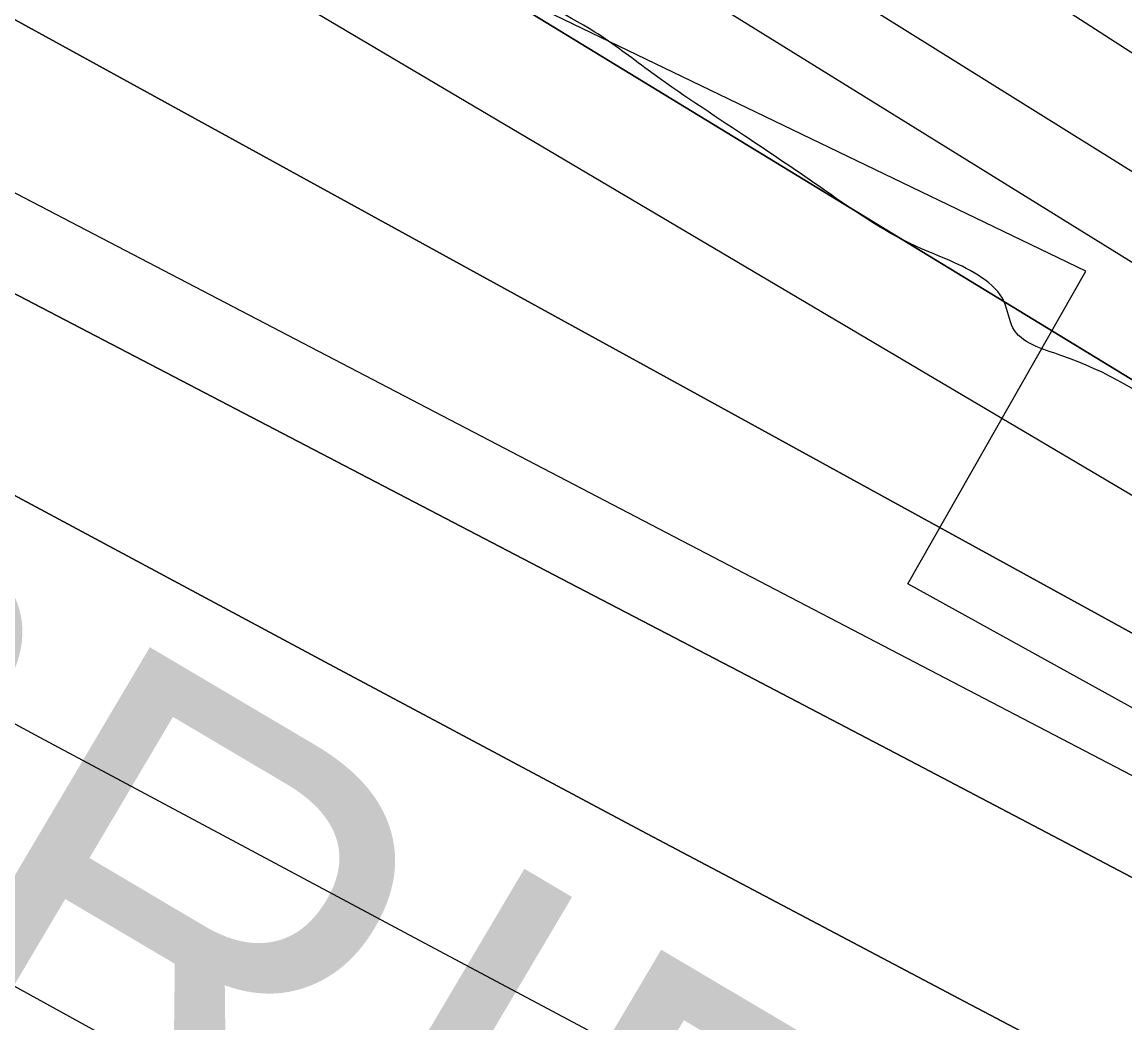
# Model space of a CAD drawing. Extents: x 3329332 to 3367211, y 631066 to 656469.
# Drawn here: x 3344760.7 to 3345008.9, y 645908.4 to 646133.7 of the extents above; entities that cross this region are included whole.
import ezdxf

# ---------------------------------------------------------------- set-up
doc = ezdxf.new("R2010")
doc.units = 0
for name, color, linetype in [('V-RIVR-EDGE', 7, 'Continuous'), ('V-RRAP-RVMT', 7, 'Continuous'), ('V-RRAP-RVMT-IDEN', 7, 'Continuous'), ('V-TOPO-DPTH', 7, 'Continuous'), ('V-TOPO-MAJR', 7, 'Continuous'), ('V-TOPO-MINR', 7, 'Continuous'), ('V-TOPO-WATR', 7, 'Continuous')]:
    doc.layers.add(name, color=color, linetype=linetype)

msp = doc.modelspace()

# ---------------------------------------------------------------- linework, layer by layer
at = {"layer": 'V-RIVR-EDGE'}
msp.add_spline([(3345726.57, 645695.38), (3345710.31, 645706.66), (3345706.05, 645707.06), (3345696.75, 645709.8), (3345683.58, 645717.98), (3345672.75, 645726.92), (3345658.81, 645738.2), (3345648.74, 645743.66), (3345639.44, 645746.01), (3345632.85, 645747.96), (3345603.43, 645766.65), (3345581.36, 645780.66), (3345572.45, 645784.95), (3345555.41, 645793.91), (3345546.12, 645800.14), (3345532.56, 645805.99), (3345524.04, 645813.38), (3345515.13, 645817.28), (3345499.63, 645821.59), (3345480.65, 645830.55), (3345474.08, 645837.55), (3345464.78, 645841.06), (3345450.44, 645846.14), (3345438.05, 645851.6), (3345424.88, 645858.22), (3345414.42, 645862.13), (3345403.18, 645866.03), (3345391.56, 645870.33), (3345367.92, 645880.08), (3345352.04, 645885.94), (3345338.09, 645891.01), (3345321.82, 645896.48), (3345300.5, 645902.74), (3345290.81, 645905.48), (3345275.7, 645907.84), (3345235.77, 645916.09), (3345209.04, 645924.68), (3345182.31, 645936.38), (3345156.36, 645950.41), (3345125.38, 645971.04), (3345109.51, 645981.94), (3345099.84, 645991.66), (3345083.58, 646002.55), (3345079.71, 646004.12), (3345071.96, 646007.63), (3345058.4, 646015.41), (3345047.17, 646021.65), (3345036.72, 646027.49), (3345031.3, 646033.32), (3345026.66, 646039.15), (3345021.25, 646043.82), (3344994.52, 646058.62), (3344983.68, 646064.85), (3344981.76, 646070.67), (3344976.73, 646076.11), (3344962.01, 646083.13), (3344939.94, 646096.76), (3344923.29, 646108.05), (3344901.61, 646122.84), (3344889.61, 646131.4), (3344869.09, 646144.25), (3344864.44, 646148.52), (3344847.8, 646159.42), (3344817.21, 646179.66), (3344808.69, 646184.34), (3344794.75, 646192.13), (3344773.06, 646202.65), (3344760.28, 646211.6), (3344744.41, 646224.05), (3344736.67, 646231.44), (3344732.8, 646234.94), (3344710.73, 646245.85), (3344691.75, 646256.76), (3344677.42, 646263.39), (3344663.48, 646270.4), (3344646.44, 646279.75), (3344631.72, 646288.32), (3344630.56, 646291.04), (3344623.98, 646294.93), (3344606.17, 646307.39), (3344563.19, 646333.09), (3344534.53, 646350.22), (3344492.33, 646375.92), (3344459.03, 646398.49), (3344451.29, 646403.94), (3344437.74, 646412.51), (3344413.73, 646427.69), (3344366.48, 646453.4), (3344331.64, 646475.21), (3344309.95, 646488.06), (3344300.65, 646491.96), (3344285.55, 646498.98), (3344268.5, 646506.78), (3344249.92, 646518.84), (3344243.72, 646523.9), (3344230.17, 646531.3), (3344213.91, 646541.04), (3344196.87, 646551.55), (3344175.96, 646564.4), (3344151.17, 646577.26), (3344146.92, 646581.53), (3344142.27, 646583.87), (3344134.52, 646585.05), (3344108.56, 646594.81), (3344078.73, 646610.4), (3344072.14, 646611.19), (3344057.81, 646616.66), (3344034.96, 646628.35), (3344016.75, 646636.54), (3343996.99, 646643.95), (3343970.65, 646656.82), (3343940.06, 646673.95), (3343908.3, 646692.65), (3343880.42, 646708.23), (3343857.95, 646717.59), (3343833.55, 646728.51), (3343826.19, 646734.35), (3343819.99, 646736.69), (3343805.27, 646741.77), (3343795.97, 646746.05), (3343784.75, 646753.84), (3343774.29, 646760.84), (3343754.54, 646769.81), (3343740.98, 646776.05), (3343736.34, 646780.72), (3343730.53, 646785.77), (3343725.89, 646790.05), (3343710.4, 646800.17), (3343695.69, 646809.9), (3343682.91, 646818.85), (3343675.94, 646821.97), (3343662.77, 646826.27), (3343657.73, 646828.61), (3343655.8, 646833.27), (3343653.87, 646835.6), (3343636.83, 646843.4)], degree=3, dxfattribs=at)
at = {"layer": 'V-RRAP-RVMT'}
for p, q in [((3345000.09, 646077.55), (3344870.23, 646140.21)), ((3344960.07, 646007.21), (3345000.09, 646077.55)), ((3345080.99, 645940.28), (3344960.07, 646007.21))]:
    msp.add_line(p, q, dxfattribs=at)
at = {"layer": 'V-TOPO-DPTH'}
for points in [[(3343582.17, 646780.52), (3345321.51, 645825.29), (3345322.82, 645824.63), (3345326.73, 645822.64), (3345330.64, 645820.65), (3345333.54, 645819.15), (3345337.73, 645816.96), (3345572.4, 645693.1)], [(3343582.17, 646780.52), (3345321.51, 645825.29), (3345322.82, 645824.63), (3345326.73, 645822.64), (3345330.64, 645820.65), (3345333.54, 645819.15), (3345337.73, 645816.96), (3345572.4, 645693.1)], [(3346173.24, 645472.04), (3345359.79, 645885.84), (3345347.4, 645891.72), (3345335.03, 645897.64), (3344333.9, 646521.89)], [(3345462.06, 645799.76), (3345390.97, 645834.23), (3345363.85, 645847.42), (3345336.74, 645860.65), (3345309.66, 645873.94), (3345282.6, 645887.27), (3344324.37, 646471.51)], [(3344324.37, 646471.51), (3345282.6, 645887.27), (3345309.66, 645873.94), (3345336.74, 645860.65), (3345363.85, 645847.42), (3345390.97, 645834.23), (3345462.06, 645799.76)], [(3345455.63, 645706.89), (3345347.47, 645763.55), (3345328.79, 645773.35), (3345310.11, 645783.15), (3345291.44, 645792.98), (3345272.78, 645802.81), (3345190.44, 645846.22), (3345152.38, 645866.29), (3345114.31, 645886.37), (3345076.25, 645906.45), (3345038.19, 645926.54), (3345000.11, 645946.59), (3344962.02, 645966.6), (3344923.89, 645986.55), (3344885.73, 646006.46), (3344721.33, 646092.14), (3344641.13, 646134.05), (3344560.99, 646176.05), (3344480.88, 646218.12)], [(3344480.88, 646218.12), (3344560.99, 646176.05), (3344641.13, 646134.05), (3344721.33, 646092.14), (3344885.73, 646006.46), (3344923.89, 645986.55), (3344962.02, 645966.6), (3345000.11, 645946.59), (3345038.19, 645926.54), (3345076.25, 645906.45), (3345114.31, 645886.37), (3345152.38, 645866.29), (3345190.44, 645846.22), (3345272.78, 645802.81), (3345291.44, 645792.98), (3345310.11, 645783.15), (3345328.79, 645773.35), (3345347.47, 645763.55), (3345455.63, 645706.89)], [(3346029.96, 645320.08), (3345356.65, 645712.12), (3345339.32, 645721.19), (3345335.26, 645723.31), (3345315.87, 645733.41), (3345296.5, 645743.52), (3345277.13, 645753.64), (3345257.76, 645763.77), (3345043.03, 645876.22), (3344971.52, 645913.83), (3344900.09, 645951.61), (3344828.8, 645989.63), (3344757.59, 646027.82), (3344696.91, 646060.5), (3344656.09, 646082.43), (3344615.23, 646104.3), (3344574.33, 646126.09), (3344533.4, 646147.82), (3344492.45, 646169.5)], [(3344492.45, 646169.5), (3344533.4, 646147.82), (3344574.33, 646126.09), (3344615.23, 646104.3), (3344656.09, 646082.43), (3344696.91, 646060.5), (3344757.59, 646027.82), (3344828.8, 645989.63), (3344900.09, 645951.61), (3344971.52, 645913.83), (3345043.03, 645876.22), (3345257.76, 645763.77), (3345277.13, 645753.64), (3345296.5, 645743.52), (3345315.87, 645733.41), (3345335.26, 645723.31), (3345339.32, 645721.19), (3345356.65, 645712.12), (3346029.96, 645320.08)], [(3346056.21, 645196.64), (3345334.59, 645662.33), (3345307, 645678.11), (3345279.38, 645693.82), (3345251.7, 645709.42), (3345223.98, 645724.96), (3345185, 645746.72), (3345157.85, 645761.79), (3345130.64, 645776.77), (3345103.37, 645791.62), (3345076.04, 645806.39), (3345048.67, 645821.07), (3345021.3, 645835.73), (3344993.9, 645850.36), (3344966.49, 645864.96), (3344850.15, 645926.88), (3344764.68, 645972.64), (3344679.36, 646018.69), (3344594.27, 646065.16), (3344509.34, 646111.91)], [(3346056.21, 645196.64), (3345334.59, 645662.33), (3345307, 645678.11), (3345279.38, 645693.82), (3345251.7, 645709.42), (3345223.98, 645724.96), (3345185, 645746.72), (3345157.85, 645761.79), (3345130.64, 645776.77), (3345103.37, 645791.62), (3345076.04, 645806.39), (3345048.67, 645821.07), (3345021.3, 645835.73), (3344993.9, 645850.36), (3344966.49, 645864.96), (3344850.15, 645926.88), (3344764.68, 645972.64), (3344679.36, 646018.69), (3344594.27, 646065.16), (3344509.34, 646111.91)]]:
    msp.add_lwpolyline(points, dxfattribs=at)
at = {"layer": 'V-TOPO-MAJR'}
msp.add_lwpolyline([(3345255.2, 645643.29), (3345000.72, 645783.5), (3344934.78, 645819.82), (3344868.83, 645856.13), (3344802.87, 645892.43), (3344736.9, 645928.72), (3344685.42, 645957.03), (3344645.18, 645979.13), (3344604.92, 646001.2), (3344564.64, 646023.21), (3344524.33, 646045.19), (3344484.02, 646067.16)], dxfattribs=at)
at = {"layer": 'V-TOPO-MINR'}
for points in [[(3345572.4, 645693.1), (3345337.73, 645816.96), (3345333.54, 645819.15), (3345330.64, 645820.65), (3345326.73, 645822.64), (3345322.82, 645824.63), (3345321.51, 645825.29), (3343582.17, 646780.52)], [(3347756.74, 644421.95), (3347049.84, 645031.13), (3347038.72, 645037.75), (3347027.53, 645044.24), (3347016.24, 645050.55), (3347004.87, 645056.73), (3346446.56, 645354.29), (3346423.24, 645366.86), (3346400, 645379.58), (3346376.88, 645392.5), (3346353.84, 645405.58), (3346320.3, 645424.82), (3346314.08, 645428.36), (3346307.85, 645431.89), (3346301.59, 645435.38), (3346295.33, 645438.85), (3345363.54, 645900.63), (3345357.9, 645903.25), (3345352.27, 645905.88), (3344349.15, 646553.94)], [(3346173.24, 645472.04), (3345359.79, 645885.84), (3345347.4, 645891.72), (3345335.03, 645897.64), (3344333.9, 646521.89)], [(3347723.61, 644400.61), (3347007.01, 645000.57), (3346976.96, 645019.72), (3346946.53, 645038.28), (3346915.68, 645056.16), (3346884.65, 645073.73), (3346853.35, 645090.81), (3346821.87, 645107.57), (3346317.72, 645370.94), (3346302.12, 645379.1), (3346286.52, 645387.27), (3346270.92, 645395.44), (3346255.33, 645403.62), (3346189.41, 645438.25), (3346154.86, 645456.55), (3346120.4, 645475.01), (3345983.4, 645550.37), (3345949.13, 645569.19), (3345914.83, 645587.95), (3345381.31, 645857.98), (3345361.77, 645867.33), (3345342.25, 645876.72), (3345322.76, 645886.15), (3344355.25, 646485.42)], [(3345479.04, 645768.75), (3345449.59, 645783.92), (3345420.02, 645798.87), (3345390.38, 645813.65), (3345390.25, 645813.72), (3345360.49, 645828.45), (3345330.75, 645843.22), (3345301.04, 645858.04), (3345271.34, 645872.89), (3344325.97, 646431.79)], [(3345509.05, 645702.48), (3345335.43, 645793.74), (3345326.25, 645798.58), (3345317.06, 645803.41), (3345307.89, 645808.26), (3345298.71, 645813.11), (3345260.14, 645833.52), (3345240.82, 645843.72), (3345221.5, 645853.9), (3345202.16, 645864.05), (3345182.8, 645874.18), (3344282.22, 646343.99)], [(3345455.63, 645706.89), (3345347.47, 645763.55), (3345328.79, 645773.35), (3345310.11, 645783.15), (3345291.44, 645792.98), (3345272.78, 645802.81), (3345190.44, 645846.22), (3345152.38, 645866.29), (3345114.31, 645886.37), (3345076.25, 645906.45), (3345038.19, 645926.54), (3345000.11, 645946.59), (3344962.02, 645966.6), (3344923.89, 645986.55), (3344885.73, 646006.46), (3344721.33, 646092.14), (3344641.13, 646134.05), (3344560.99, 646176.05), (3344480.88, 646218.12)], [(3346029.96, 645320.08), (3345356.65, 645712.12), (3345339.32, 645721.19), (3345335.26, 645723.31), (3345315.87, 645733.41), (3345296.5, 645743.52), (3345277.13, 645753.64), (3345257.76, 645763.77), (3345043.03, 645876.22), (3344971.52, 645913.83), (3344900.09, 645951.61), (3344828.8, 645989.63), (3344757.59, 646027.82), (3344696.91, 646060.5), (3344656.09, 646082.43), (3344615.23, 646104.3), (3344574.33, 646126.09), (3344533.4, 646147.82), (3344492.45, 646169.5)], [(3346056.21, 645196.64), (3345334.59, 645662.33), (3345307, 645678.11), (3345279.38, 645693.82), (3345251.7, 645709.42), (3345223.98, 645724.96), (3345185, 645746.72), (3345157.85, 645761.79), (3345130.64, 645776.77), (3345103.37, 645791.62), (3345076.04, 645806.39), (3345048.67, 645821.07), (3345021.3, 645835.73), (3344993.9, 645850.36), (3344966.49, 645864.96), (3344850.15, 645926.88), (3344764.68, 645972.64), (3344679.36, 646018.69), (3344594.27, 646065.16), (3344509.34, 646111.91)]]:
    msp.add_lwpolyline(points, dxfattribs=at)
at = {"layer": 'V-TOPO-WATR'}
msp.add_lwpolyline([(3345462.06, 645799.76), (3345390.97, 645834.23), (3345363.85, 645847.42), (3345336.74, 645860.65), (3345309.66, 645873.94), (3345282.6, 645887.27), (3344324.37, 646471.51)], dxfattribs=at)

# ---------------------------------------------------------------- texts
at = {"layer": 'V-RRAP-RVMT-IDEN'}
msp.add_text(' GABRIEL', height=100, rotation=329.3891, dxfattribs=at).set_placement((3344454.06, 646075.18))

doc.saveas('drawing.dxf')
